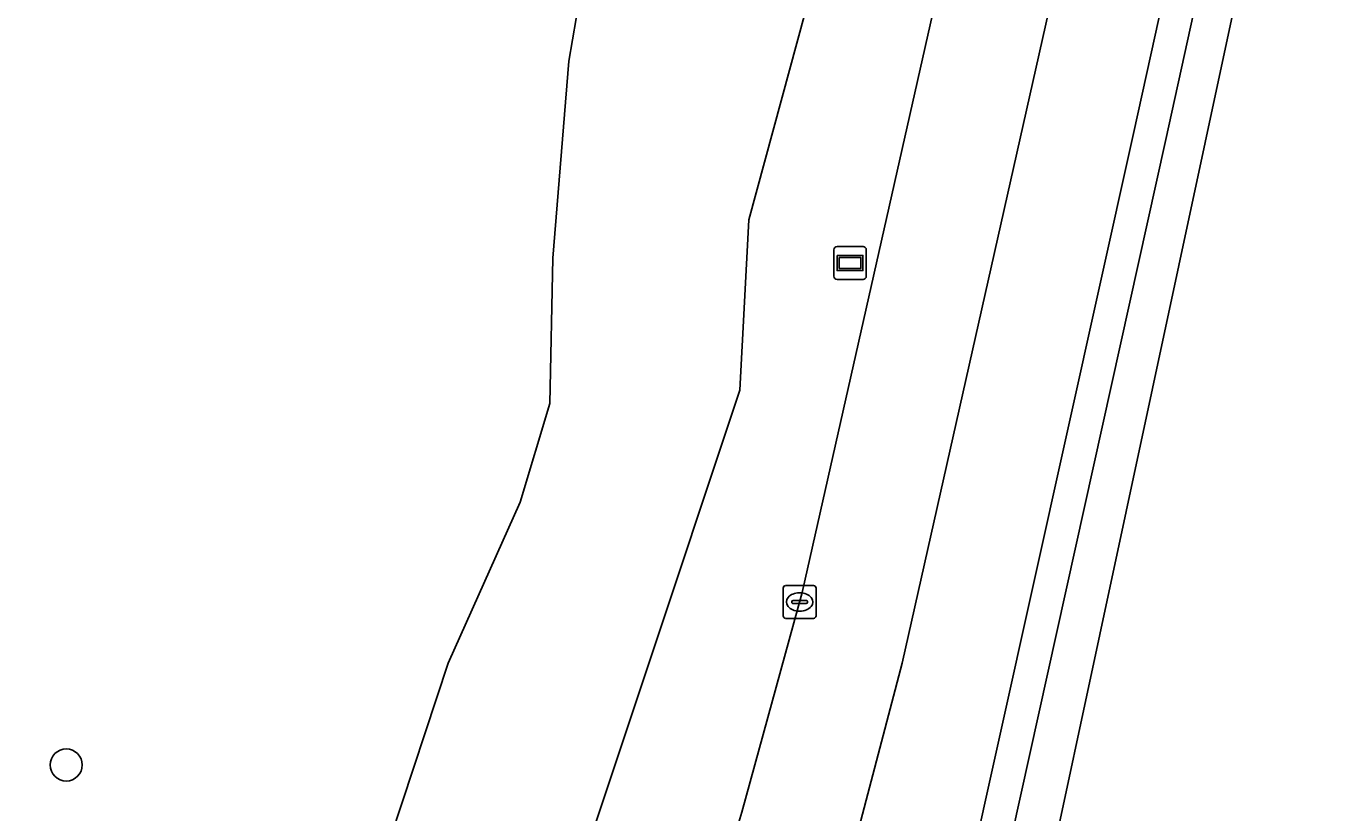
# Model space of a CAD drawing. Extents: x 161771 to 163125, y 382475 to 383179.
# Drawn here: x 163046.9 to 163086.87, y 382657.95 to 382681.93 of the extents above; entities that cross this region are included whole.
import ezdxf

# ---------------------------------------------------------------- set-up
doc = ezdxf.new("R2010")
doc.units = 0
for name, color, linetype in [('IMGEO_Berm_gesloten', 7, 'Continuous'), ('IMGEO_Boom', 7, 'Continuous'), ('IMGEO_Groenvoorziening', 7, 'Continuous'), ('IMGEO_Kolk', 7, 'Continuous'), ('IMGEO_Rijbaan_regionaal_gesloten', 7, 'Continuous'), ('IMGEO_Wegwijzer', 7, 'Continuous')]:
    doc.layers.add(name, color=color, linetype=linetype)

msp = doc.modelspace()

# ---------------------------------------------------------------- linework, layer by layer
at = {"layer": 'IMGEO_Berm_gesloten'}
for points in [[(163085.808, 382697.375), (163084.839, 382697.583), (163080.675, 382678.66), (163074.573, 382651.19), (163069.59, 382628.557), (163062.679, 382597.162), (163055.744, 382565.749), (163050.52, 382542.19), (163049.44, 382537.321), (163047.048, 382526.523), (163045.764, 382520.643), (163042.312, 382505.001), (163040.438, 382496.39), (163044.005, 382495.679), (163045.134, 382504.639), (163046.123, 382512.629)], [(163049.638, 382533.407), (163050.487, 382537.307), (163051.569, 382542.231), (163056.74, 382565.707), (163063.681, 382597.094), (163067.594, 382614.812), (163070.606, 382628.454), (163075.575, 382651.019), (163081.658, 382678.476), (163085.808, 382697.375)]]:
    msp.add_lwpolyline(points, dxfattribs=at)
at = {"layer": 'IMGEO_Boom'}
msp.add_circle((163048.121, 382659.406), 0.489, dxfattribs=at)
at = {"layer": 'IMGEO_Groenvoorziening'}
for points in [[(163062.874, 382670.424), (163062.963, 382674.864), (163063.446, 382680.867), (163064.229, 382685.431), (163065.227, 382689.132), (163066.066, 382691.662), (163066.423, 382692.927), (163066.989, 382694.114)], [(163046.464, 382602.45), (163051.093, 382618.089), (163068.667, 382670.837), (163068.935, 382676.031), (163072.66, 382689.726), (163072.679, 382689.827), (163066.066, 382691.662), (163065.227, 382689.132), (163064.229, 382685.431), (163063.446, 382680.867), (163062.963, 382674.864), (163062.874, 382670.424), (163061.963, 382667.418), (163059.764, 382662.513), (163058.014, 382657.187), (163052.842, 382639.234), (163047.823, 382619.062), (163044.254, 382606.82)], [(163042.715, 382566.344), (163050.063, 382599.893), (163051.817, 382607.404), (163056.247, 382622.745), (163057.222, 382625.676), (163058.691, 382629.607), (163062.621, 382639.591), (163065.002, 382645.97), (163066.99, 382652.172), (163068.725, 382657.965), (163070.57, 382664.669), (163076.04, 382688.926), (163074.805, 382689.231), (163075.146, 382690.726), (163074.689, 382690.833), (163074.072, 382690.989)], [(163072.794, 382690.437), (163072.679, 382689.827), (163072.66, 382689.726), (163068.935, 382676.031), (163068.667, 382670.837), (163051.093, 382618.089), (163046.464, 382602.45), (163045.177, 382593.326), (163045.458, 382589.287), (163044.446, 382581.424), (163042.105, 382568.455), (163042.757, 382586.92), (163042.648, 382592.197), (163043.01, 382600.084), (163044.254, 382606.82), (163047.823, 382619.062), (163052.842, 382639.234), (163058.014, 382657.187), (163059.764, 382662.513), (163061.963, 382667.418), (163062.874, 382670.424)]]:
    msp.add_lwpolyline(points, dxfattribs=at)
at = {"layer": 'IMGEO_Kolk'}
for p, q in [((163069.988, 382663.95), (163069.988, 382664.802)), ((163070.063, 382664.876), (163070.915, 382664.876)), ((163070.476, 382664.656), (163070.501, 382664.656)), ((163070.989, 382664.802), (163070.989, 382663.95)), ((163070.247, 382664.37), (163070.247, 382664.382)), ((163070.685, 382664.333), (163070.287, 382664.333)), ((163070.29, 382664.419), (163070.688, 382664.419)), ((163070.731, 382664.382), (163070.731, 382664.37)), ((163070.915, 382663.876), (163070.063, 382663.876)), ((163070.499, 382664.096), (163070.474, 382664.096))]:
    msp.add_line(p, q, dxfattribs=at)
for points in [[(163069.988, 382663.95), (163069.988, 382664.802)], [(163070.063, 382664.876), (163070.915, 382664.876)], [(163070.989, 382664.802), (163070.989, 382663.95)], [(163070.915, 382663.876), (163070.063, 382663.876)]]:
    msp.add_lwpolyline(points, dxfattribs=at)
for centre, radius, start, end in [((163070.065, 382664.8), 0.0765, 91.552, 178.448), ((163070.065, 382664.8), 0.0765, 91.552, 178.448), ((163070.913, 382664.8), 0.0765, 1.552, 88.448), ((163070.913, 382664.8), 0.0765, 1.552, 88.448), ((163070.287, 382664.379), 0.0403, 85.8775, 175.7526), ((163070.284, 382664.369), 0.0366, 178.938, 274.7102), ((163070.688, 382664.376), 0.043, 264.8664, 352.4533), ((163070.692, 382664.381), 0.0386, 1.7309, 96.639), ((163070.065, 382663.952), 0.0765, 181.552, 268.448), ((163070.065, 382663.952), 0.0765, 181.552, 268.448), ((163070.913, 382663.952), 0.0765, 271.552, 358.448), ((163070.913, 382663.952), 0.0765, 271.552, 358.448)]:
    msp.add_arc(centre, radius, start, end, dxfattribs=at)
for centre, major_axis, ratio, start_param, end_param in [((163070.475, 382664.376), (-0.387, 0.002), 0.722429, 4.712389, 7.853982), ((163070.5, 382664.376), (-0.39, 0.002), 0.717154, 1.570796, 4.712389)]:
    msp.add_ellipse(centre, major_axis=major_axis, ratio=ratio, start_param=start_param, end_param=end_param, dxfattribs=at)
at = {"layer": 'IMGEO_Rijbaan_regionaal_gesloten'}
for points in [[(163056.851, 382613.022), (163059.381, 382621.049), (163062.151, 382628.996), (163064.71, 382635.635), (163067.58, 382643.079), (163069.983, 382650.687), (163071.357, 382653.921), (163073.618, 382662.511), (163081.592, 382697.966), (163081.657, 382698.252), (163078.302, 382698.957), (163078.027, 382697.74), (163076.04, 382688.926), (163070.57, 382664.669), (163068.725, 382657.965), (163066.99, 382652.172), (163065.002, 382645.97), (163062.621, 382639.591), (163058.691, 382629.607), (163057.222, 382625.676), (163056.247, 382622.745), (163051.817, 382607.404)], [(163046.024, 382495.301), (163050.516, 382528.634), (163069.23, 382614.776), (163086.873, 382697.143), (163085.808, 382697.375), (163081.658, 382678.476), (163075.575, 382651.019), (163070.606, 382628.454), (163067.594, 382614.812), (163063.681, 382597.094), (163056.74, 382565.707), (163051.569, 382542.231), (163050.487, 382537.307), (163049.638, 382533.407)]]:
    msp.add_lwpolyline(points, dxfattribs=at)
msp.add_lwpolyline([(163084.839, 382697.583), (163081.657, 382698.252), (163081.592, 382697.966), (163073.618, 382662.511), (163071.357, 382653.921), (163059.316, 382608.17), (163048.248, 382560.473), (163034.302, 382497.886), (163037.319, 382497.184), (163040.438, 382496.39), (163042.312, 382505.001), (163045.764, 382520.643), (163047.048, 382526.523), (163049.44, 382537.321), (163050.52, 382542.19), (163055.744, 382565.749), (163062.679, 382597.162), (163069.59, 382628.557), (163074.573, 382651.19), (163080.675, 382678.66)], close=True, dxfattribs=at)
at = {"layer": 'IMGEO_Wegwijzer'}
for p, q in [((163071.532, 382674.312), (163071.532, 382675.112)), ((163071.532, 382675.112), (163071.532, 382674.312)), ((163071.632, 382675.212), (163072.422, 382675.212)), ((163072.422, 382675.212), (163071.632, 382675.212)), ((163072.522, 382675.112), (163072.522, 382674.312)), ((163072.522, 382674.312), (163072.522, 382675.112)), ((163072.422, 382674.212), (163071.632, 382674.212)), ((163071.632, 382674.212), (163072.422, 382674.212))]:
    msp.add_line(p, q, dxfattribs=at)
for points in [[(163071.633, 382674.944), (163072.421, 382674.944), (163072.421, 382674.48), (163071.633, 382674.48), (163071.633, 382674.944)], [(163071.698, 382674.879), (163071.698, 382674.545), (163072.356, 382674.545), (163072.356, 382674.879), (163071.698, 382674.879)]]:
    msp.add_lwpolyline(points, dxfattribs=at)
for centre, start, end in [((163071.632, 382675.112), 90, 180), ((163071.632, 382675.112), 90, 180), ((163072.422, 382675.112), 0, 90), ((163072.422, 382675.112), 360, 90), ((163071.632, 382674.312), 180, 270), ((163071.632, 382674.312), 180, 270), ((163072.422, 382674.312), 270, 0), ((163072.422, 382674.312), 270, 0)]:
    msp.add_arc(centre, 0.1, start, end, dxfattribs=at)

doc.saveas('drawing.dxf')
